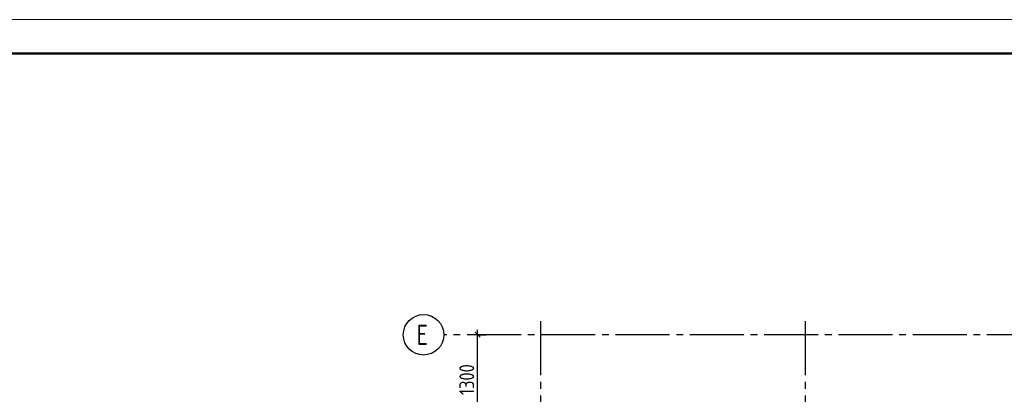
# Model space of a CAD drawing. Header units: millimetres. Extents: x 40580 to 1168286, y -220995 to 81020.
# Tile 315 of 419: x 786068 to 800649, y -104225 to -98668. Entities that reach past the tile are written whole.
import ezdxf

# ---------------------------------------------------------------- set-up
doc = ezdxf.new("R2010")
doc.units = ezdxf.units.MM
doc.linetypes.add('______5', pattern=[1100, 800, -100, 100, -100])
doc.linetypes.add('CENTER', pattern=[2, 1.25, -0.25, 0.25, -0.25])
doc.layers.add('Standard', color=7, linetype='Continuous', lineweight=25)
doc.layers.add('ОСИ', color=7, linetype='CENTER', lineweight=15)
doc.styles.add('GOST 2.304-81', font='txt')
doc.styles.add('ISOCPEUR', font='isocpeur.ttf')

msp = doc.modelspace()

# ---------------------------------------------------------------- linework, layer by layer
at = {"layer": 'Standard', "color": 251, "linetype": 'Continuous', "lineweight": -3, "true_color": 0x656565, "transparency": 33554687}
for q in [(792724.1, -103342.1), (792974.1, -103342.1), (792849.1, -103342.1)]:
    msp.add_line((792849.1, -103342.1), q, dxfattribs=at)
at = {"layer": 'Standard', "color": 7, "linetype": 'Continuous', "lineweight": 25, "transparency": 33554687}
msp.add_line((792886.6, -103379.6), (792811.6, -103304.6), dxfattribs=at)
at = {"layer": 'Standard', "color": 7, "linetype": 'Continuous', "lineweight": -3, "transparency": 33554687}
for p, q in [((792849.1, -103342.1), (792849.1, -103267.1)), ((792849.1, -104642.1), (792849.1, -103342.1))]:
    msp.add_line(p, q, dxfattribs=at)
at = {"layer": 'Standard', "color": 7, "linetype": 'Continuous', "lineweight": 13, "transparency": 33554687}
msp.add_lwpolyline([(783568.3, -128368.4), (825568.3, -128368.4), (825568.3, -98668.4), (783568.3, -98668.4), (783568.3, -128368.4)], close=True, dxfattribs=at)
at = {"layer": 'Standard', "color": 7, "linetype": 'Continuous', "lineweight": 50, "transparency": 33554687}
msp.add_lwpolyline([(785568.3, -99168.4), (825068.3, -99168.4), (825068.3, -127868.4), (785568.3, -127868.4), (785568.3, -99168.4)], close=True, dxfattribs=at)
at = {"layer": 'ОСИ', "color": 8, "linetype": '______5', "lineweight": -3, "transparency": 33554687}
for p, q in [((793778.8, -103142.1), (793778.8, -112842.1)), ((797698.8, -103142.1), (797698.8, -112842.1)), ((819892.5, -103342.1), (792349.1, -103342.1))]:
    msp.add_line(p, q, dxfattribs=at)
at = {"layer": 'ОСИ', "color": 7, "linetype": 'Continuous', "lineweight": -3, "transparency": 33554687}
msp.add_circle((792049.1, -103342.1), 300, dxfattribs=at)

# ---------------------------------------------------------------- texts
at = {"layer": 'Standard', "color": 7, "linetype": 'Continuous', "lineweight": 25, "transparency": 33554687, "insert": (792799, -104234.5), "char_height": 220, "width": 610.171, "attachment_point": 7, "rotation": 90, "style": 'GOST 2.304-81'}
msp.add_mtext('1300', dxfattribs=at)
at = {"layer": 'ОСИ', "color": 7, "linetype": 'Continuous', "lineweight": 25, "transparency": 33554687, "insert": (791944.1, -103492.1), "char_height": 300, "width": 326.834, "attachment_point": 7, "style": 'ISOCPEUR'}
msp.add_mtext('\\W0.78;Е', dxfattribs=at)

doc.saveas('drawing.dxf')
